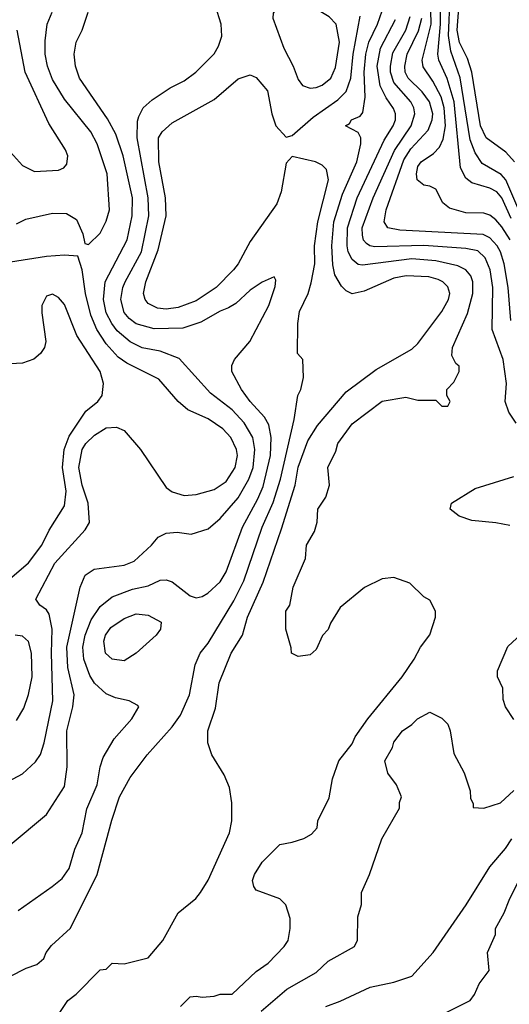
# Model space of a CAD drawing. Header units: inches. Extents: x 1793389 to 1900389, y 320802 to 470796.
# Tile 402 of 656: x 1842341 to 1843975, y 430197 to 433485. Entities that reach past the tile are written whole.
import ezdxf

# ---------------------------------------------------------------- set-up
doc = ezdxf.new("R2010")
doc.units = ezdxf.units.IN
doc.header["$MEASUREMENT"] = 0
doc.layers.add('B8443', color=7, linetype='Continuous')

msp = doc.modelspace()

# ---------------------------------------------------------------- linework, layer by layer
at = {"layer": 'B8443', "color": 2}
for points, elevation in [([(1843978, 432750), (1843950, 432793.6), (1843930, 432817), (1843910, 432832), (1843890, 432838.4), (1843830, 432839.5), (1843775.5, 432855.5), (1843752.9, 432872.9), (1843730, 432919), (1843710, 432929.2), (1843690, 432932.7), (1843667, 432950), (1843665.1, 432970), (1843670, 432994.8), (1843680.9, 433010), (1843722, 433038), (1843741.5, 433058.6), (1843754, 433086), (1843761.4, 433130), (1843757.1, 433190), (1843747.4, 433227.4), (1843720, 433280), (1843687.3, 433327.3), (1843684, 433350), (1843714.5, 433470), (1843710.7, 433609.3)], 326), ([(1843981.2, 432821.2), (1843950, 432889.4), (1843933.3, 432910), (1843910, 432922.4), (1843850, 432939.5), (1843830, 432956), (1843811.8, 432990), (1843790.7, 433210), (1843768, 433288), (1843739.8, 433350), (1843736.8, 433370), (1843744.7, 433470), (1843745.8, 433574.2)], 322), ([(1844023.7, 432810), (1843963.1, 432950), (1843947.9, 432967.9), (1843884.4, 433004.4), (1843860.7, 433040.7), (1843843.9, 433083.9), (1843810.7, 433290.7), (1843780, 433380), (1843772.1, 433432.1), (1843778, 433562)], 318), ([(1843991.8, 433010), (1843962.7, 433042.7), (1843898, 433090), (1843878.7, 433130), (1843849.8, 433310), (1843834.8, 433354.8), (1843808.5, 433408.5), (1843800.6, 433450), (1843809.9, 433570.1)], 314), ([(1842335.3, 430510), (1842449.5, 430590.5), (1842482.5, 430617.5), (1842506, 430650), (1842525.4, 430714.6), (1842549.4, 430770), (1842564.5, 430850), (1842599.5, 430930), (1842609.5, 430990.5), (1842619.3, 431020.7), (1842656.5, 431083.5), (1842715.3, 431150), (1842738, 431190), (1842735.3, 431195.3), (1842706, 431210), (1842660.2, 431220.2), (1842630, 431233.2), (1842590, 431269.3), (1842575.2, 431295.2), (1842554.7, 431350), (1842551.2, 431390), (1842559.1, 431430), (1842579.5, 431480.5), (1842610, 431525.5), (1842650, 431557.1), (1842717.1, 431582.9), (1842770, 431594.9), (1842810, 431613.4), (1842830, 431614.8), (1842850, 431607.3), (1842910, 431560.7), (1842930, 431554.8), (1842950, 431558.8), (1842968.7, 431570), (1843010, 431607.3), (1843030, 431641), (1843084.2, 431790), (1843135.7, 431884.3), (1843153.6, 431926.4), (1843177.7, 432030), (1843179.7, 432090), (1843172.4, 432132.4), (1843157.7, 432157.7), (1843109.5, 432210), (1843080.9, 432250), (1843049.4, 432310), (1843049.3, 432330), (1843057.2, 432350), (1843109.2, 432410), (1843172.7, 432530), (1843194, 432594), (1843195.3, 432615.3), (1843190, 432626), (1843150, 432608.7), (1843110, 432581.2), (1843062.4, 432537.6), (1843037.6, 432522.4), (1843010, 432511.8), (1842945.7, 432474.3), (1842885.1, 432454.9), (1842790, 432452.8), (1842730, 432469.7), (1842706.5, 432486.5), (1842690, 432506.6), (1842678.9, 432550), (1842685.1, 432590), (1842693, 432610), (1842746.9, 432710), (1842772.4, 432830), (1842769.8, 432890), (1842732.8, 433090), (1842734.2, 433145.8), (1842738.9, 433161.1), (1842753.2, 433190), (1842782.5, 433217.5), (1842843.3, 433256.7), (1842890, 433280.7), (1842929, 433310), (1842989.5, 433370.5), (1843004.1, 433395.9), (1843016, 433430), (1843013.2, 433470), (1842994, 433530)], 350), ([(1842308, 430290), (1842362, 430318), (1842398, 430330), (1842422, 430350), (1842429, 430370), (1842446.8, 430393.2), (1842510, 430451.3), (1842599.5, 430630), (1842647.9, 430812.1), (1842674.5, 430890), (1842710, 430954.8), (1842766, 431030), (1842850, 431124), (1842877.1, 431162.9), (1842907.3, 431230), (1842927, 431330), (1842942.7, 431370), (1842970, 431402.8), (1843055.2, 431544.8), (1843088.5, 431611.5), (1843149.8, 431790.2), (1843186.9, 431873.1), (1843211, 431950), (1843256.9, 432150), (1843269, 432230), (1843279, 432250), (1843288, 432290), (1843286, 432350), (1843268, 432370), (1843269.2, 432470), (1843275.1, 432510), (1843303.7, 432570), (1843313.4, 432606.6), (1843325.6, 432670), (1843324.7, 432730), (1843335.8, 432810), (1843371.5, 432950), (1843364.5, 432984.5), (1843350, 432999.3), (1843328, 433010), (1843250, 433028), (1843230, 433006), (1843213, 432910), (1843199.1, 432870), (1843110, 432744), (1843070.5, 432670), (1843054, 432650), (1842996.3, 432590), (1842930, 432545.6), (1842870, 432524.2), (1842830, 432518.7), (1842801.3, 432521.3), (1842770, 432537.2), (1842759.3, 432550), (1842754.5, 432570), (1842762.4, 432610), (1842803.3, 432716.7), (1842829.7, 432830), (1842828, 432890), (1842804.7, 433010), (1842804.5, 433090), (1842816, 433110), (1842850, 433140.7), (1842990, 433218.8), (1843070, 433286.8), (1843110, 433301), (1843130, 433291.3), (1843167.5, 433247.5), (1843182.8, 433170), (1843196, 433130), (1843230, 433092), (1843250, 433098), (1843320.4, 433159.6), (1843402.5, 433217.5), (1843430, 433244.9), (1843445.7, 433290), (1843454, 433370), (1843476.6, 433496.6)], 346), ([(1842309, 430730), (1842430, 430831.3), (1842490, 430924.7), (1842499.5, 430990), (1842498.7, 431110), (1842518.7, 431190), (1842522.4, 431230), (1842501.5, 431321.5), (1842498, 431390), (1842542.7, 431590), (1842559, 431630), (1842589.5, 431650.5), (1842690, 431663), (1842723.3, 431676.7), (1842781.2, 431730), (1842802.9, 431757.1), (1842829.4, 431770.6), (1842866.3, 431773.7), (1842913.2, 431766.8), (1842970, 431784.7), (1843010, 431818.8), (1843070, 431888), (1843105.1, 431950), (1843120.4, 431990), (1843125.1, 432050), (1843118.7, 432090), (1843090, 432138.4), (1843050, 432181.6), (1842977.7, 432237.7), (1842873.3, 432353.3), (1842810, 432378.4), (1842750, 432389.6), (1842710, 432409.6), (1842666.1, 432446.1), (1842648.2, 432470), (1842630, 432506), (1842620.4, 432550), (1842626, 432610), (1842699.7, 432750), (1842715.8, 432830), (1842716.9, 432890), (1842686.6, 433030), (1842662, 433102), (1842633.9, 433153.9), (1842540.9, 433290), (1842526.6, 433330), (1842522.7, 433370), (1842529.3, 433410), (1842549.3, 433450), (1842569.3, 433510)], 354), ([(1842330, 432802.8), (1842361.5, 432818.5), (1842450, 432838.8), (1842497.3, 432837.3), (1842530, 432818), (1842552, 432770), (1842558, 432738), (1842570, 432734), (1842610, 432772), (1842630, 432812), (1842640.9, 432850), (1842633.3, 432970), (1842599.6, 433070), (1842578.4, 433110), (1842490, 433219.3), (1842450, 433285.2), (1842433.3, 433330), (1842425.6, 433370), (1842425.4, 433414.6), (1842432.3, 433470), (1842449.4, 433510)], 358), ([(1842475.3, 430170), (1842502, 430210), (1842529.1, 430230.9), (1842610, 430312), (1842630, 430314), (1842650, 430334), (1842690, 430332), (1842770, 430352), (1842819, 430410), (1842870, 430502), (1842928.7, 430550), (1842944, 430570), (1842970, 430611.3), (1843040.9, 430770), (1843049.3, 430810), (1843049.3, 430870), (1843041.5, 430921.5), (1843023.2, 430963.2), (1842982, 431030), (1842968.7, 431070), (1842969.2, 431110), (1842994.2, 431185.8), (1843007, 431270), (1843047, 431370), (1843084.5, 431430), (1843101.6, 431490), (1843153.7, 431606.3), (1843214.9, 431785.1), (1843259.7, 431930), (1843270, 431991), (1843302, 432078), (1843334.5, 432130), (1843430, 432242), (1843530, 432316.3), (1843650, 432384.9), (1843670, 432404), (1843749.5, 432510), (1843771.6, 432550), (1843776.2, 432570), (1843770, 432593.2), (1843753.2, 432610), (1843737.1, 432617.1), (1843706.2, 432626.2), (1843630.4, 432629.6), (1843590, 432621.6), (1843490, 432578), (1843450, 432569), (1843430, 432579), (1843414.5, 432594.5), (1843393.1, 432633.1), (1843386, 432666), (1843382.3, 432730), (1843389.8, 432810.2), (1843418, 432902), (1843465.6, 433010), (1843479.3, 433070), (1843479, 433090), (1843470, 433108), (1843428.7, 433130), (1843442, 433138), (1843448.7, 433150), (1843477.2, 433162.8), (1843485.6, 433174.4), (1843494.3, 433225.7), (1843490.9, 433310), (1843496.1, 433370), (1843506.2, 433410), (1843535.4, 433470), (1843550, 433514)], 342), ([(1843997.5, 432137.5), (1843973.8, 432173.8), (1843960.9, 432210), (1843965.6, 432270), (1843954, 432350), (1843917.6, 432450), (1843919.7, 432590), (1843911.1, 432650), (1843894.7, 432690), (1843870, 432713), (1843830, 432720.4), (1843690, 432730.9), (1843526.1, 432726.1), (1843509.8, 432729.8), (1843498, 432738), (1843488.7, 432748.7), (1843484.9, 432764.9), (1843483.5, 432790), (1843520.4, 432890), (1843591.5, 433048.5), (1843646.9, 433130), (1843659.7, 433170), (1843656.3, 433190), (1843646.3, 433210), (1843590, 433274.5), (1843578.7, 433310), (1843578, 433330), (1843586.4, 433373.6), (1843629.8, 433450), (1843644.5, 433495.5)], 334), ([(1842878, 430190), (1842910, 430222), (1842930, 430224.7), (1842950, 430221), (1842990, 430224), (1843010, 430230.8), (1843050, 430231.3), (1843130, 430306.8), (1843170, 430334.8), (1843224, 430390), (1843237.2, 430410), (1843244, 430450), (1843243.1, 430483.1), (1843228.9, 430528.9), (1843208.9, 430548.9), (1843130, 430578), (1843122, 430590), (1843118, 430610), (1843124, 430630), (1843150, 430672), (1843209.1, 430730.9), (1843250, 430738), (1843288.9, 430751.1), (1843314.6, 430765.4), (1843333.6, 430786.4), (1843335.3, 430810), (1843374, 430886), (1843384.5, 430950), (1843406, 431010), (1843450, 431066.8), (1843460.9, 431090), (1843502.7, 431150), (1843617.2, 431290), (1843657.2, 431350), (1843679, 431390), (1843709.1, 431430.9), (1843728, 431490), (1843728, 431510), (1843710, 431546), (1843690, 431558), (1843643.1, 431603.1), (1843590, 431622), (1843550, 431618), (1843491.1, 431588.9), (1843410, 431522), (1843378, 431470), (1843370, 431448), (1843351, 431429), (1843330, 431382), (1843310, 431364), (1843270, 431358), (1843248, 431370), (1843247.3, 431387.3), (1843228.7, 431450), (1843229, 431510), (1843242, 431530), (1843254, 431590), (1843294.6, 431685.4), (1843298, 431730), (1843324.7, 431775.3), (1843333.6, 431806.4), (1843335.3, 431850), (1843362, 431890), (1843375.3, 431930), (1843369, 431990), (1843396, 432044), (1843402.7, 432070), (1843450, 432134.8), (1843550, 432210.6), (1843630, 432224.7), (1843670, 432214), (1843730, 432214), (1843750, 432194), (1843770, 432194), (1843778, 432210), (1843766, 432230), (1843766, 432250), (1843790, 432274), (1843808, 432310), (1843807.3, 432327.3), (1843796.4, 432336.4), (1843783.1, 432363.1), (1843785.2, 432390), (1843835.8, 432504.2), (1843853.3, 432570), (1843853.6, 432610), (1843847, 432630), (1843829.3, 432650), (1843803.3, 432663.3), (1843730, 432679.8), (1843650, 432686), (1843484.7, 432664.7), (1843470, 432667.3), (1843450, 432683.7), (1843437.4, 432710), (1843433.7, 432730), (1843434.5, 432790), (1843467.1, 432890), (1843557.4, 433082.6), (1843587.8, 433130), (1843594.7, 433150), (1843594.7, 433170), (1843588.3, 433188.3), (1843563.5, 433223.5), (1843544, 433264), (1843534, 433330), (1843545.1, 433390), (1843595, 433485)], 338), ([(1843980.1, 432480.1), (1843970.9, 432590), (1843958, 432670), (1843945.4, 432710), (1843934.3, 432730), (1843910, 432756.9), (1843887.3, 432767.3), (1843610, 432782), (1843569.7, 432789.7), (1843557, 432810), (1843564.2, 432850), (1843623.1, 433016.9), (1843646.1, 433053.9), (1843704.2, 433115.8), (1843717.7, 433150), (1843719.2, 433170), (1843708.3, 433210), (1843683.9, 433243.9), (1843637.4, 433290), (1843627.3, 433310), (1843626, 433330), (1843633.7, 433370), (1843672, 433448), (1843682.5, 433490)], 330), ([(1842310, 433042), (1842350, 432998), (1842390, 432978), (1842470, 432982.8), (1842488, 432990), (1842498, 433002), (1842502, 433030), (1842494, 433050), (1842438.6, 433138.6), (1842359.6, 433310), (1842332, 433450)], 362), ([(1842270, 430924.7), (1842350, 430966.8), (1842393.8, 431006.2), (1842410, 431031.3), (1842422.9, 431070), (1842451.3, 431210), (1842446.9, 431370), (1842449.7, 431449.7), (1842439.6, 431499.6), (1842430, 431514), (1842408, 431530), (1842395.3, 431550), (1842458.4, 431670), (1842559.1, 431780.9), (1842574, 431806), (1842569.6, 431870), (1842549.7, 431930), (1842538.3, 431990), (1842549.7, 432050), (1842561.6, 432070), (1842590, 432097.1), (1842630, 432121.6), (1842664.1, 432124.1), (1842690, 432113), (1842744, 432050), (1842830, 431922.8), (1842850, 431907.7), (1842890, 431896.3), (1842930, 431899.1), (1842990, 431915.5), (1843030, 431943), (1843059.7, 431990), (1843067.8, 432030), (1843064.7, 432050), (1843045.1, 432090), (1843018.8, 432118.8), (1842970, 432151.8), (1842902.3, 432182.3), (1842869.3, 432210), (1842804.7, 432284.7), (1842698.3, 432338.3), (1842670, 432358.4), (1842630, 432402), (1842598, 432450), (1842577.8, 432497.8), (1842560.5, 432570), (1842549.5, 432649.5), (1842535.3, 432695.3), (1842490, 432699), (1842430, 432694.5), (1842310, 432675.3)], 358), ([(1842275.1, 431590), (1842370, 431670.7), (1842414.5, 431730), (1842439.5, 431780.5), (1842490, 431861), (1842496.3, 431910), (1842484, 431990), (1842489.7, 432050), (1842506.4, 432093.6), (1842562, 432178), (1842601.2, 432210), (1842616, 432230), (1842620.9, 432270), (1842609.4, 432310), (1842532, 432430), (1842490, 432534), (1842470, 432557.2), (1842450, 432568.7), (1842430, 432562), (1842414.8, 432530), (1842414.4, 432505.6), (1842427.7, 432410), (1842424, 432390), (1842410.8, 432370), (1842388.3, 432351.7), (1842350, 432338.4), (1842310, 432335.6)], 362), ([(1843976.1, 431796.1), (1843930, 431805.1), (1843850, 431812.3), (1843807.2, 431827.2), (1843778, 431850), (1843782, 431870), (1843861, 431919), (1843990, 431959.1)], 334), ([(1843990, 431148), (1843962, 431190), (1843954.6, 431214.6), (1843952.7, 431252.7), (1843935.3, 431290), (1843935.3, 431310), (1843970, 431391.3), (1844072.9, 431487.1)], 334), ([(1842330, 431144.7), (1842354.2, 431185.8), (1842370, 431232), (1842382, 431290), (1842380.7, 431370), (1842370, 431408.7), (1842350, 431426), (1842326, 431430)], 362), ([(1843146.3, 430173.7), (1843231.9, 430248.1), (1843330, 430302.8), (1843370, 430341), (1843458, 430390), (1843468.4, 430411.6), (1843469.1, 430489.1), (1843482, 430530), (1843482, 430570), (1843508.7, 430630), (1843549, 430750), (1843608.4, 430851.6), (1843608.9, 430871.1), (1843615.3, 430890), (1843598, 430930), (1843569.3, 430969.3), (1843559, 431010), (1843585.2, 431054.8), (1843590, 431072), (1843618, 431110), (1843649.2, 431130.8), (1843668, 431150), (1843710, 431172), (1843750, 431152), (1843770, 431132), (1843778, 431110), (1843790, 431034), (1843824.7, 430970), (1843844.7, 430910), (1843845.4, 430885.4), (1843854, 430866), (1843854, 430854), (1843890, 430852), (1843946, 430870), (1843990, 430911.3)], 334), ([(1843362, 430190), (1843410, 430207.3), (1843510, 430254), (1843590, 430270.7), (1843649.4, 430290.6), (1843721.2, 430370), (1843831.3, 430528.7), (1843910, 430656), (1843962.4, 430717.6), (1843983.7, 430750)], 330), ([(1843764, 430170), (1843844, 430210), (1843859, 430230), (1843874.6, 430265.4), (1843908, 430310), (1843902, 430370), (1843928.7, 430430), (1843929, 430450), (1843958, 430502), (1843974.8, 430545.2), (1844006.6, 430610)], 326)]:
    msp.add_lwpolyline(points, dxfattribs=dict(at, elevation=elevation))
for points, elevation in [([(1843250, 433554), (1843230, 433549), (1843205.2, 433534.8), (1843186.4, 433506.4), (1843186, 433490), (1843222, 433390), (1843253.4, 433330), (1843270, 433284.7), (1843284.9, 433264.9), (1843310, 433256.3), (1843330, 433258), (1843350, 433266), (1843379.5, 433290), (1843394.8, 433325.2), (1843407.8, 433410), (1843397, 433470), (1843374.2, 433494.1), (1843298.9, 433538.9)], 350), ([(1842690, 431343.7), (1842650, 431349.4), (1842627, 431370), (1842622, 431410), (1842627, 431430), (1842645.3, 431454.7), (1842690, 431484.9), (1842730, 431500.7), (1842770, 431496.3), (1842813.4, 431473.4), (1842811, 431450), (1842796, 431430), (1842730, 431369.3)], 346)]:
    msp.add_lwpolyline(points, close=True, dxfattribs=dict(at, elevation=elevation))

doc.saveas('drawing.dxf')
